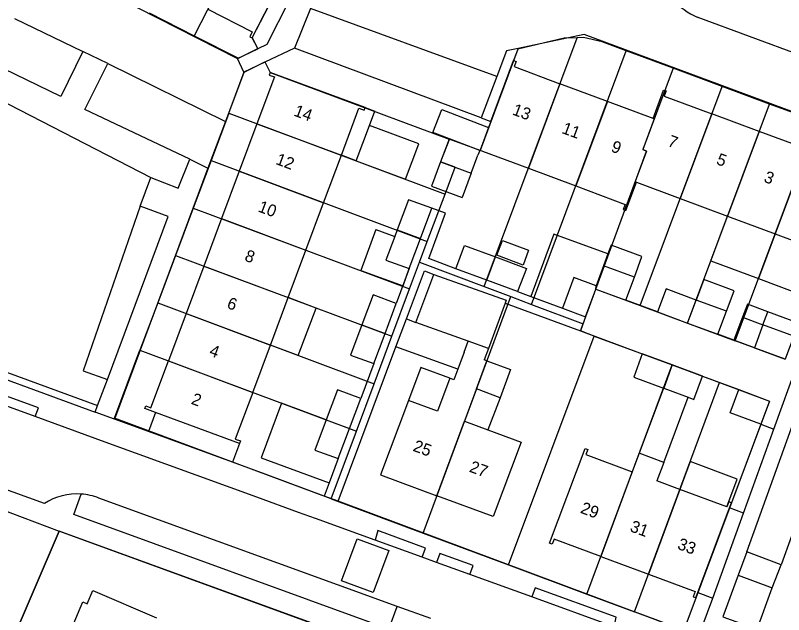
# Model space of a CAD drawing. Extents: x 194485 to 197793, y 468269 to 470822.
# Drawn here: x 197193.4 to 197270.8, y 469527.9 to 469588.3 of the extents above; entities that cross this region are included whole.
import ezdxf

# ---------------------------------------------------------------- set-up
doc = ezdxf.new("R2010")
doc.units = 0
for name, color, linetype in [('BGT grensvlak gebouwinstallatie plus 1', 7, 'Continuous'), ('BGT grensvlak onbegroeid terreindeel', 7, 'Continuous'), ('BGT grensvlak overig bouwwerk uitbreiding populatie', 7, 'Continuous'), ('BGT grensvlak pand op maaiveld', 7, 'Continuous'), ('BGT grensvlak pand op maaiveld LR', 7, 'Continuous'), ('BGT grensvlak vegetatieobject', 7, 'Continuous'), ('BGT grensvlak wegdeel', 7, 'Continuous'), ('BGT tekst huisnummerreeks', 7, 'Continuous'), ('GEM grensvlak WOZ_BRK percelen', 7, 'Continuous')]:
    doc.layers.add(name, color=color, linetype=linetype)

msp = doc.modelspace()

# ---------------------------------------------------------------- linework, layer by layer
at = {"layer": 'BGT grensvlak gebouwinstallatie plus 1'}
for p, q in [((197228.659, 469578.973), (197229.642, 469578.605)), ((197229.105, 469577.168), (197229.642, 469578.605)), ((197227.774, 469573.608), (197226.275, 469574.169)), ((197236.272, 469573.512), (197235.361, 469571.077)), ((197239.353, 469572.359), (197238.442, 469569.924)), ((197235.361, 469571.077), (197238.442, 469569.924)), ((197263.5, 469563.544), (197265.179, 469568.041)), ((197229.744, 469566.707), (197231.669, 469566.007)), ((197247.686, 469566.218), (197245.352, 469559.945)), ((197253.117, 469564.229), (197247.686, 469566.218)), ((197269.957, 469566.257), (197268.278, 469561.76)), ((197253.461, 469565.114), (197253.117, 469564.229)), ((197256.555, 469563.966), (197253.461, 469565.114)), ((197253.117, 469564.229), (197252.696, 469563.051)), ((197255.79, 469561.903), (197256.555, 469563.966)), ((197263.5, 469563.544), (197268.278, 469561.76)), ((197262.779, 469561.656), (197262.013, 469559.593)), ((197265.837, 469560.521), (197262.779, 469561.656)), ((197268.278, 469561.76), (197273.06, 469559.974)), ((197223.728, 469558.786), (197220.918, 469559.837)), ((197245.352, 469559.945), (197248.539, 469558.76)), ((197265.071, 469558.458), (197265.837, 469560.521)), ((197221.942, 469554.009), (197223.728, 469558.786)), ((197268.746, 469557.095), (197269.233, 469558.407)), ((197272.33, 469557.257), (197269.233, 469558.407)), ((197231.771, 469554.863), (197232.828, 469557.687)), ((197232.828, 469557.687), (197233.774, 469557.333)), ((197266.684, 469557.861), (197265.819, 469555.535)), ((197266.684, 469557.861), (197268.746, 469557.095)), ((197267.882, 469554.77), (197265.819, 469555.535)), ((197221.942, 469554.009), (197219.132, 469555.06)), ((197238.021, 469552.632), (197231.771, 469554.863)), ((197258.716, 469550.718), (197256.278, 469544.159)), ((197258.761, 469543.236), (197261.199, 469549.795)), ((197220.253, 469549.199), (197218.197, 469543.702)), ((197224.749, 469547.517), (197220.253, 469549.199)), ((197242.266, 469549.728), (197241.044, 469546.502)), ((197207.572, 469548.269), (197206.867, 469546.337)), ((197215.322, 469543.253), (197206.867, 469546.337)), ((197216.007, 469545.13), (197215.322, 469543.253)), ((197218.197, 469543.702), (197225.047, 469541.179)), ((197225.958, 469543.614), (197225.047, 469541.179)), ((197261.424, 469543.313), (197260.379, 469540.501)), ((197266.156, 469541.555), (197261.424, 469543.313)), ((197265.11, 469538.743), (197266.156, 469541.555))]:
    msp.add_line(p, q, dxfattribs=at)
for points in [[(197237.157, 469575.839), (197235.505, 469576.469), (197236.385, 469578.777), (197241.111, 469576.974)], [(197240.218, 469574.671), (197240.249, 469574.659), (197240.257, 469574.68)], [(197229.744, 469566.707), (197228.242, 469562.58), (197232.494, 469561.032), (197233.122, 469562.757)], [(197232.828, 469557.687), (197234.635, 469562.516), (197235.575, 469562.18)], [(197269.233, 469558.407), (197267.171, 469559.173), (197266.684, 469557.861)], [(197237.211, 469551.714), (197234.287, 469552.801), (197233.05, 469549.473)]]:
    msp.add_lwpolyline(points, dxfattribs=at)
at = {"layer": 'BGT grensvlak onbegroeid terreindeel'}
msp.add_line((197268.524, 469547.076), (197265.565, 469539.161), dxfattribs=at)
at = {"layer": 'BGT grensvlak overig bouwwerk uitbreiding populatie'}
msp.add_lwpolyline([(197245.135, 469564.622), (197244.577, 469563.12), (197241.952, 469564.095), (197242.51, 469565.597), (197245.135, 469564.622)], dxfattribs=at)
at = {"layer": 'BGT grensvlak pand op maaiveld'}
for p, q in [((197217.301, 469585.994), (197221.97, 469595.119)), ((197241.335, 469577.575), (197243.624, 469583.721)), ((197253.07, 469579.602), (197248.293, 469581.387)), ((197257.669, 469577.882), (197253.07, 469579.602)), ((197268.366, 469576.576), (197263.587, 469578.356)), ((197217.773, 469577.347), (197215.99, 469572.569)), ((197227.774, 469573.608), (197229.105, 469577.168)), ((197234.067, 469575.311), (197229.105, 469577.168)), ((197241.111, 469576.974), (197240.257, 469574.68)), ((197241.335, 469577.575), (197241.111, 469576.974)), ((197273.145, 469574.796), (197268.366, 469576.576)), ((197232.735, 469571.751), (197234.067, 469575.311)), ((197237.157, 469575.839), (197236.272, 469573.512)), ((197240.218, 469574.671), (197237.157, 469575.839)), ((197240.218, 469574.671), (197240.033, 469574.176)), ((197240.257, 469574.68), (197240.486, 469574.594)), ((197240.486, 469574.594), (197245.111, 469572.867)), ((197224.49, 469569.392), (197226.275, 469574.169)), ((197239.353, 469572.359), (197240.033, 469574.176)), ((197227.774, 469573.608), (197232.735, 469571.751)), ((197236.272, 469573.512), (197239.353, 469572.359)), ((197215.99, 469572.569), (197214.206, 469567.791)), ((197245.111, 469572.867), (197249.889, 469571.083)), ((197256.003, 469571.468), (197260.401, 469569.825)), ((197222.704, 469564.615), (197224.49, 469569.392)), ((197260.401, 469569.825), (197265.179, 469568.041)), ((197234.26, 469565.797), (197235.397, 469568.836)), ((197214.206, 469567.791), (197212.421, 469563.013)), ((197265.179, 469568.041), (197269.957, 469566.257)), ((197231.909, 469566.647), (197231.669, 469566.007)), ((197233.122, 469562.757), (197234.26, 469565.797)), ((197220.918, 469559.837), (197222.704, 469564.615)), ((197237.824, 469562.747), (197238.695, 469565.092)), ((197238.695, 469565.092), (197241.789, 469563.943)), ((197212.421, 469563.013), (197210.635, 469558.236)), ((197252.696, 469563.051), (197251.948, 469561.036)), ((197255.79, 469561.903), (197252.696, 469563.051)), ((197233.774, 469557.333), (197235.575, 469562.18)), ((197240.917, 469561.596), (197237.824, 469562.747)), ((197244.031, 469560.437), (197240.917, 469561.596)), ((197254.916, 469559.58), (197255.79, 469561.903)), ((197250.882, 469557.888), (197251.925, 469560.69)), ((197251.925, 469560.69), (197254.916, 469559.58)), ((197258.996, 469560.713), (197258.113, 469558.394)), ((197262.013, 469559.593), (197258.996, 469560.713)), ((197219.132, 469555.06), (197220.918, 469559.837)), ((197230.676, 469556.221), (197231.811, 469559.255)), ((197242.778, 469559.288), (197241.082, 469554.724)), ((197265.071, 469558.458), (197262.013, 469559.593)), ((197248.539, 469558.76), (197250.882, 469557.888)), ((197258.113, 469558.394), (197261.151, 469557.267)), ((197264.188, 469556.14), (197265.071, 469558.458)), ((197210.635, 469558.236), (197208.855, 469553.457)), ((197239.061, 469555.446), (197233.774, 469557.333)), ((197261.151, 469557.267), (197264.188, 469556.14)), ((197268.746, 469557.095), (197267.882, 469554.77)), ((197271.84, 469555.946), (197268.746, 469557.095)), ((197229.54, 469553.186), (197230.676, 469556.221)), ((197238.651, 469554.326), (197239.061, 469555.446)), ((197217.346, 469550.283), (197219.132, 469555.06)), ((197241.082, 469554.724), (197240.662, 469553.579)), ((197267.882, 469554.77), (197270.972, 469553.623)), ((197238.651, 469554.326), (197238.021, 469552.632)), ((197259.606, 469553.046), (197256.563, 469554.173)), ((197240.941, 469553.475), (197240.662, 469553.579)), ((197262.648, 469551.919), (197259.606, 469553.046)), ((197261.779, 469549.58), (197262.648, 469551.919)), ((197239.887, 469550.629), (197238.683, 469547.379)), ((197242.266, 469549.728), (197239.887, 469550.629)), ((197258.716, 469550.718), (197258.752, 469550.705)), ((197258.752, 469550.705), (197261.199, 469549.795)), ((197266.305, 469550.564), (197269.399, 469549.418)), ((197261.199, 469549.795), (197261.779, 469549.58)), ((197227.094, 469546.649), (197228.229, 469549.683)), ((197269.399, 469549.418), (197268.524, 469547.076)), ((197216.007, 469545.13), (197207.572, 469548.269)), ((197225.958, 469543.614), (197227.094, 469546.649)), ((197238.683, 469547.379), (197241.044, 469546.502)), ((197256.278, 469544.159), (197255.581, 469542.284)), ((197258.761, 469543.236), (197256.278, 469544.159)), ((197258.761, 469543.236), (197258.061, 469541.362)), ((197260.379, 469540.501), (197258.061, 469541.362)), ((197265.11, 469538.743), (197260.379, 469540.501)), ((197265.372, 469538.646), (197265.565, 469539.161)), ((197262.186, 469530.122), (197265.372, 469538.646)), ((197252.412, 469533.752), (197257.211, 469531.97))]:
    msp.add_line(p, q, dxfattribs=at)
for points in [[(197212.821, 469588.895), (197217.301, 469586.612), (197217.051, 469586.122), (197217.301, 469585.994)], [(197243.624, 469583.721), (197243.886, 469583.623), (197243.694, 469583.108), (197248.293, 469581.387)], [(197228.659, 469578.973), (197219.118, 469582.523), (197219.02, 469582.261), (197219.536, 469582.068), (197217.773, 469577.347)], [(197257.669, 469577.882), (197258.737, 469580.749), (197259, 469580.651), (197258.808, 469580.136), (197263.587, 469578.356)], [(197226.275, 469574.169), (197228.049, 469578.912), (197228.564, 469578.719), (197228.659, 469578.973)], [(197249.889, 469571.083), (197254.866, 469569.224), (197254.673, 469568.709), (197254.935, 469568.611), (197256.003, 469571.468)], [(197235.397, 469568.836), (197233.044, 469569.681), (197231.909, 469566.647)], [(197231.669, 469566.007), (197230.773, 469563.612), (197233.122, 469562.757)], [(197269.957, 469566.257), (197274.739, 469564.471), (197274.546, 469563.956)], [(197241.789, 469563.943), (197244.924, 469562.779), (197244.031, 469560.437)], [(197235.575, 469562.18), (197242.883, 469559.57), (197242.778, 469559.288)], [(197251.948, 469561.036), (197249.693, 469561.862), (197248.539, 469558.76)], [(197231.811, 469559.255), (197229.469, 469560.128), (197228.332, 469557.089)], [(197228.332, 469557.089), (197227.194, 469554.049), (197229.54, 469553.186)], [(197256.563, 469554.173), (197255.725, 469551.829), (197258.716, 469550.718)], [(197207.572, 469548.269), (197206.482, 469548.675), (197206.577, 469548.928), (197207.092, 469548.735), (197208.855, 469553.457)], [(197240.941, 469553.475), (197243.329, 469552.587), (197242.266, 469549.728)], [(197238.021, 469552.632), (197237.62, 469551.551), (197237.211, 469551.714)], [(197237.211, 469551.714), (197235.975, 469548.386), (197233.05, 469549.473)], [(197228.229, 469549.683), (197225.886, 469550.556), (197224.749, 469547.517)], [(197268.524, 469547.076), (197265.435, 469548.223), (197266.305, 469550.564)], [(197217.346, 469550.283), (197215.59, 469545.585), (197216.105, 469545.392), (197216.007, 469545.13)], [(197233.05, 469549.473), (197230.232, 469541.972), (197235.903, 469539.872)], [(197224.749, 469547.517), (197223.612, 469544.478), (197225.958, 469543.614)], [(197241.044, 469546.502), (197244.373, 469545.265), (197241.574, 469537.771), (197235.903, 469539.872)], [(197252.412, 469533.752), (197247.706, 469535.5), (197247.514, 469534.984), (197247.252, 469535.082), (197250.839, 469544.633), (197251.101, 469544.536), (197250.91, 469544.02), (197255.581, 469542.284)], [(197265.565, 469539.161), (197265.302, 469539.259), (197265.111, 469538.743), (197265.11, 469538.743)], [(197257.211, 469531.97), (197261.917, 469530.222), (197261.726, 469529.706), (197261.993, 469529.607), (197262.186, 469530.122)], [(197198.546, 469525.18), (197200.249, 469529.172), (197200.663, 469528.996), (197201.232, 469530.33), (197207.671, 469527.583)]]:
    msp.add_lwpolyline(points, dxfattribs=at)
at = {"layer": 'BGT grensvlak pand op maaiveld LR'}
for p, q in [((197248.293, 469581.387), (197245.111, 469572.867)), ((197253.07, 469579.602), (197249.889, 469571.083)), ((197263.587, 469578.356), (197260.401, 469569.825)), ((197217.773, 469577.347), (197226.275, 469574.169)), ((197268.366, 469576.576), (197265.179, 469568.041)), ((197273.145, 469574.796), (197269.957, 469566.257)), ((197215.99, 469572.569), (197224.49, 469569.392)), ((197214.206, 469567.791), (197222.704, 469564.615)), ((197231.909, 469566.647), (197234.26, 469565.797)), ((197240.917, 469561.596), (197241.789, 469563.943)), ((197212.421, 469563.013), (197220.918, 469559.837)), ((197251.925, 469560.69), (197251.948, 469561.036)), ((197261.151, 469557.267), (197262.013, 469559.593)), ((197210.635, 469558.236), (197219.132, 469555.06)), ((197228.332, 469557.089), (197230.676, 469556.221)), ((197241.082, 469554.724), (197239.061, 469555.446)), ((197208.855, 469553.457), (197217.346, 469550.283)), ((197239.887, 469550.629), (197240.941, 469553.475)), ((197259.606, 469553.046), (197258.752, 469550.705)), ((197224.749, 469547.517), (197227.094, 469546.649)), ((197235.903, 469539.872), (197238.683, 469547.379)), ((197255.581, 469542.284), (197252.412, 469533.752)), ((197260.379, 469540.501), (197257.211, 469531.97))]:
    msp.add_line(p, q, dxfattribs=at)
msp.add_lwpolyline([(197257.669, 469577.882), (197257.8, 469577.833), (197256.647, 469574.745), (197257.025, 469574.604), (197255.872, 469571.517), (197256.003, 469571.468)], dxfattribs=at)
at = {"layer": 'BGT grensvlak vegetatieobject'}
for p, q in [((197217.301, 469585.994), (197217.874, 469584.903)), ((197189.814, 469580.843), (197207.1, 469571.94)), ((197186.325, 469554.577), (197201.728, 469548.956)), ((197266.783, 469538.121), (197265.372, 469538.646)), ((197262.186, 469530.122), (197263.689, 469529.564))]:
    msp.add_line(p, q, dxfattribs=at)
msp.add_lwpolyline([(197206.025, 469569.039), (197200.283, 469552.463), (197202.705, 469551.579)], dxfattribs=at)
at = {"layer": 'BGT grensvlak wegdeel'}
for p, q in [((197196.364, 469593.842), (197215.827, 469583.935)), ((197223.174, 469588.975), (197221.571, 469584.963)), ((197241.937, 469582.108), (197223.174, 469588.975)), ((197193.352, 469587.965), (197200.23, 469584.617)), ((197280.851, 469581.161), (197262.129, 469588.098)), ((197202.739, 469583.437), (197200.23, 469584.617)), ((197215.827, 469583.935), (197217.874, 469584.903)), ((197240.358, 469577.939), (197221.571, 469584.963)), ((197244.078, 469584.941), (197243.624, 469583.721)), ((197216.452, 469582.54), (197215.827, 469583.935)), ((197202.739, 469583.437), (197214.592, 469577.583)), ((197216.452, 469582.54), (197214.592, 469577.583)), ((197241.937, 469582.108), (197240.358, 469577.939)), ((197240.358, 469577.939), (197241.335, 469577.575)), ((197214.592, 469577.583), (197212.837, 469572.876)), ((197211.003, 469573.767), (197212.837, 469572.876)), ((197212.837, 469572.876), (197203.415, 469547.597)), ((197206.025, 469569.039), (197207.1, 469571.94)), ((197237.824, 469562.747), (197235.082, 469563.767)), ((197233.122, 469562.757), (197231.811, 469559.255)), ((197244.031, 469560.437), (197245.352, 469559.945)), ((197242.778, 469559.288), (197250.355, 469556.472)), ((197258.113, 469558.394), (197254.916, 469559.58)), ((197250.882, 469557.888), (197250.355, 469556.472)), ((197250.355, 469556.472), (197256.563, 469554.173)), ((197265.819, 469555.535), (197264.188, 469556.14)), ((197225.951, 469539.315), (197231.771, 469554.863)), ((197229.54, 469553.186), (197228.229, 469549.683)), ((197269.846, 469546.591), (197272.221, 469553.16)), ((197201.728, 469548.956), (197202.705, 469551.579)), ((197262.648, 469551.919), (197266.305, 469550.564)), ((197201.484, 469548.302), (197201.728, 469548.956)), ((197203.415, 469547.597), (197201.484, 469548.302)), ((197206.867, 469546.337), (197203.415, 469547.597)), ((197275.96, 469547.897), (197270.569, 469532.919)), ((197268.524, 469547.076), (197269.846, 469546.591)), ((197266.783, 469538.121), (197269.846, 469546.591)), ((197196.372, 469539.091), (197189.64, 469541.539)), ((197186.615, 469540.575), (197197.846, 469536.308)), ((197225.047, 469541.179), (197224.545, 469539.839)), ((197225.951, 469539.315), (197224.545, 469539.839)), ((197231.891, 469528.726), (197201.851, 469539.645)), ((197263.689, 469529.564), (197266.783, 469538.121)), ((197193.53, 469526.206), (197197.846, 469536.308)), ((197197.846, 469536.308), (197197.876, 469536.297)), ((197197.876, 469536.297), (197237.413, 469521.911)), ((197234.428, 469533.681), (197229.667, 469535.408)), ((197235.867, 469533.159), (197234.428, 469533.681)), ((197267.104, 469534.212), (197266.257, 469531.879)), ((197270.569, 469532.919), (197267.104, 469534.212)), ((197239.234, 469531.937), (197235.867, 469533.159)), ((197269.682, 469530.59), (197270.569, 469532.919)), ((197245.475, 469529.673), (197239.234, 469531.937)), ((197266.257, 469531.879), (197269.682, 469530.59)), ((197268.172, 469526.448), (197269.682, 469530.59)), ((197253.754, 469526.669), (197245.475, 469529.673)), ((197231.061, 469526.429), (197231.891, 469528.726)), ((197235.292, 469527.49), (197231.891, 469528.726))]:
    msp.add_line(p, q, dxfattribs=at)
for points in [[(197221.02, 469589.763), (197218.765, 469585.324), (197217.874, 469584.903)], [(197279.251, 469575.771), (197250.744, 469586.331), (197244.078, 469584.941)], [(197200.23, 469584.617), (197198.024, 469580.091), (197191.136, 469583.411)], [(197221.571, 469584.963), (197218.582, 469583.548), (197216.452, 469582.54)], [(197244.078, 469584.941), (197242.919, 469584.699), (197241.937, 469582.108)], [(197211.003, 469573.767), (197200.439, 469578.782), (197202.739, 469583.437)], [(197207.1, 469571.94), (197209.838, 469570.869), (197211.003, 469573.767)], [(197195.448, 469547.851), (197195.777, 469548.747), (197127.217, 469573.673), (197126.884, 469572.758)], [(197195.448, 469547.851), (197184.733, 469551.751), (197126.884, 469572.758)], [(197202.705, 469551.579), (197208.824, 469568.003), (197206.025, 469569.039)], [(197235.082, 469563.767), (197236.783, 469568.338), (197235.397, 469568.836)], [(197186.325, 469554.577), (197186.086, 469553.919), (197201.484, 469548.302)], [(197267.104, 469534.212), (197272.481, 469549.146), (197275.96, 469547.897)], [(197229.667, 469535.408), (197223.675, 469537.582), (197221.974, 469538.199), (197217.752, 469539.733), (197202.5, 469545.284), (197195.448, 469547.851)], [(197224.545, 469539.839), (197218.597, 469542.058), (197215.322, 469543.253)], [(197231.061, 469526.429), (197199.324, 469537.994), (197200.069, 469540.043)], [(197261.483, 469526.161), (197261.458, 469526.072), (197225.951, 469539.315)], [(197234.428, 469533.681), (197234.763, 469534.586), (197229.956, 469536.356), (197229.667, 469535.408)], [(197226.277, 469531.299), (197227.866, 469535.53), (197231.062, 469534.37), (197229.473, 469530.137), (197226.277, 469531.299)], [(197239.234, 469531.937), (197239.557, 469532.842), (197236.19, 469534.07), (197235.867, 469533.159)], [(197266.257, 469531.879), (197264.711, 469527.681), (197268.172, 469526.448)], [(197253.754, 469526.669), (197253.969, 469527.625), (197245.794, 469530.599), (197245.475, 469529.673)], [(197262.589, 469526.557), (197262.636, 469526.651), (197263.689, 469529.564)]]:
    msp.add_lwpolyline(points, dxfattribs=at)
for centre, radius, start, end in [((197265.239, 469595.196), 7.749, 156.21627, 246.3372), ((197199.653, 469534.005), 6.052, 86.05657, 122.82401), ((197199.663, 469534.037), 6.02, 68.68646, 86.13339)]:
    msp.add_arc(centre, radius, start, end, dxfattribs=at)
at = {"layer": 'GEM grensvlak WOZ_BRK percelen'}
for p, q in [((197222.681, 469608.261), (197211.457, 469586.216)), ((197206.911, 469588.527), (197211.457, 469586.216)), ((197240.659, 469560.947), (197250.024, 469586.022)), ((197245.43, 469559.142), (197254.978, 469584.711)), ((197259.71, 469582.948), (197254.978, 469584.711)), ((197259.71, 469582.948), (197256.647, 469574.745)), ((197264.619, 469581.12), (197259.71, 469582.948)), ((197256.373, 469559.039), (197264.619, 469581.12)), ((197269.398, 469579.34), (197264.619, 469581.12)), ((197261.155, 469557.265), (197269.398, 469579.34)), ((197274.177, 469577.56), (197269.398, 469579.34)), ((197214.935, 469578.408), (197213.147, 469573.632)), ((197214.935, 469578.408), (197236.717, 469570.266)), ((197265.938, 469555.491), (197274.177, 469577.56)), ((197237.147, 469575.813), (197236.272, 469573.512)), ((197251.925, 469560.69), (197257.025, 469574.604)), ((197257.025, 469574.604), (197256.647, 469574.745)), ((197213.147, 469573.632), (197211.358, 469568.855)), ((197213.147, 469573.632), (197234.932, 469565.489)), ((197234.932, 469565.489), (197236.717, 469570.266)), ((197211.358, 469568.855), (197209.57, 469564.079)), ((197211.358, 469568.855), (197233.147, 469560.712)), ((197234.154, 469563.408), (197234.932, 469565.489)), ((197209.57, 469564.079), (197207.781, 469559.303)), ((197209.57, 469564.079), (197231.361, 469555.934)), ((197233.147, 469560.712), (197234.154, 469563.408)), ((197234.154, 469563.408), (197240.659, 469560.947)), ((197231.361, 469555.934), (197233.147, 469560.712)), ((197240.659, 469560.947), (197243.334, 469559.936)), ((197250.619, 469557.18), (197251.925, 469560.69)), ((197251.925, 469560.69), (197256.373, 469559.039)), ((197234.51, 469536.111), (197243.334, 469559.936)), ((197243.334, 469559.936), (197245.43, 469559.142)), ((197207.781, 469559.303), (197205.993, 469554.527)), ((197207.781, 469559.303), (197229.576, 469551.156)), ((197245.43, 469559.142), (197250.619, 469557.18)), ((197256.373, 469559.039), (197261.155, 469557.265)), ((197261.155, 469557.265), (197265.938, 469555.491)), ((197229.576, 469551.156), (197231.361, 469555.934)), ((197243.098, 469532.915), (197251.73, 469555.963)), ((197251.73, 469555.963), (197259.582, 469553.055)), ((197205.993, 469554.527), (197227.79, 469546.379)), ((197251.008, 469529.971), (197259.582, 469553.055)), ((197259.582, 469553.055), (197264.381, 469551.277)), ((197227.79, 469546.379), (197229.576, 469551.156)), ((197255.806, 469528.186), (197264.381, 469551.277)), ((197225.241, 469539.56), (197227.79, 469546.379)), ((197225.241, 469539.56), (197234.51, 469536.111)), ((197234.51, 469536.111), (197243.098, 469532.915)), ((197243.098, 469532.915), (197251.008, 469529.971)), ((197251.008, 469529.971), (197255.806, 469528.186))]:
    msp.add_line(p, q, dxfattribs=at)
for points in [[(197211.457, 469586.216), (197215.908, 469583.954), (197217.857, 469584.933), (197217.301, 469585.994), (197227.195, 469605.308)], [(197250.024, 469586.022), (197248.73, 469585.97), (197244.046, 469584.855), (197240.249, 469574.659), (197237.147, 469575.813)], [(197254.978, 469584.711), (197252.547, 469585.616), (197250.662, 469586.048), (197250.024, 469586.022)], [(197214.935, 469578.408), (197216.484, 469582.543), (197218.557, 469583.595), (197219.118, 469582.523), (197237.147, 469575.813)], [(197274.177, 469577.56), (197279.218, 469575.682), (197270.972, 469553.623), (197265.938, 469555.491)], [(197236.717, 469570.266), (197237.727, 469572.967), (197236.272, 469573.512)], [(197251.73, 469555.963), (197250.355, 469556.472), (197250.619, 469557.18)], [(197225.241, 469539.56), (197203.428, 469547.677), (197205.993, 469554.527)], [(197264.381, 469551.277), (197269.399, 469549.418), (197260.771, 469526.338), (197255.806, 469528.186)], [(197232.466, 469510.713), (197237.272, 469521.962), (197197.846, 469536.307), (197193.932, 469527.148)]]:
    msp.add_lwpolyline(points, dxfattribs=at)

# ---------------------------------------------------------------- texts
at = {"layer": 'BGT tekst huisnummerreeks'}
for s, rotation, p in [('14', 339.5, (197221.406, 469578.19)), ('13', 339.5, (197243.413, 469578.301)), ('11', 339.5, (197248.4, 469576.437)), ('7', 339.6, (197259.06, 469575.134)), ('9', 339.5, (197253.356, 469574.583)), ('12', 339.5, (197219.587, 469573.309)), ('5', 339.6, (197263.965, 469573.306)), ('3', 339.6, (197268.749, 469571.525)), ('10', 339.5, (197217.8, 469568.531)), ('8', 339.5, (197216.449, 469563.59)), ('6', 339.5, (197214.664, 469558.812)), ('4', 339.6, (197212.885, 469554.036)), ('2', 339.5, (197211.069, 469549.157)), ('25', 339.7, (197233.406, 469544.422)), ('27', 339.7, (197239.081, 469542.319)), ('29', 339.6, (197250.273, 469538.174)), ('31', 339.6, (197255.266, 469536.32)), ('33', 339.6, (197260.044, 469534.545))]:
    msp.add_text(s, height=1.2, rotation=rotation, dxfattribs=at).set_placement(p)

doc.saveas('drawing.dxf')
